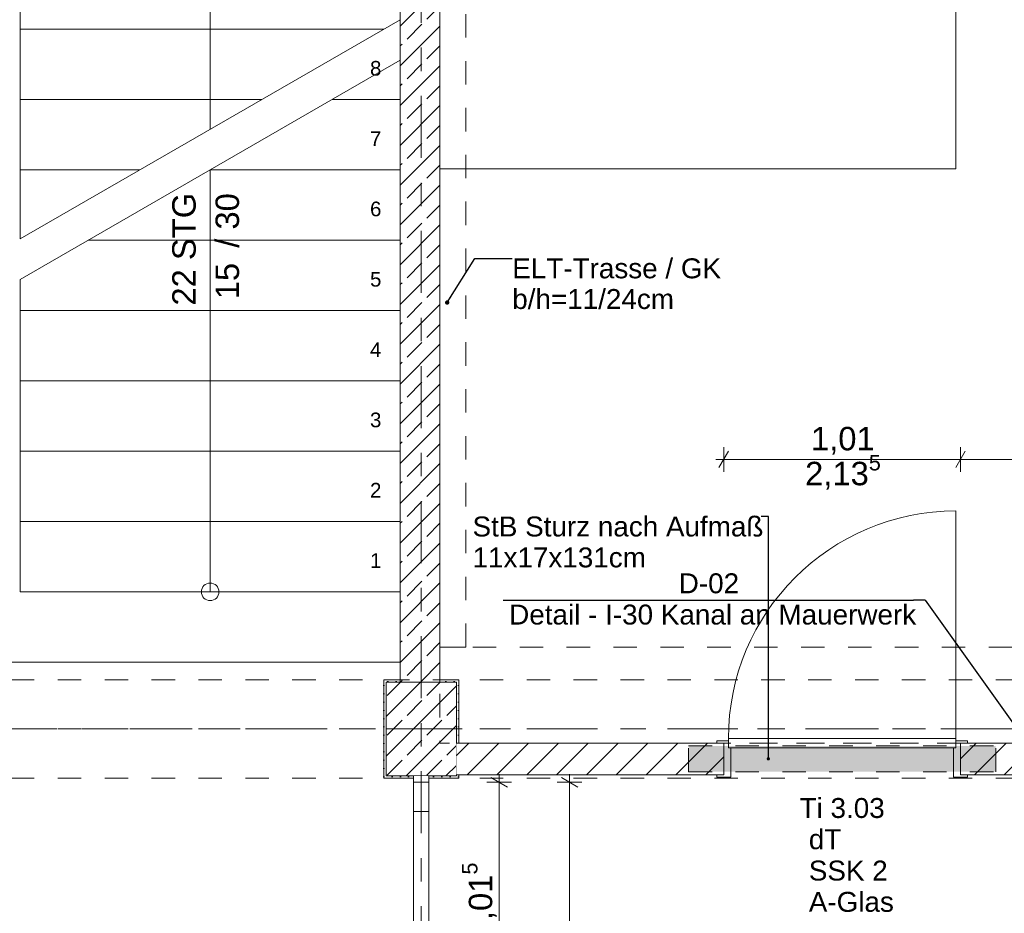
# Model space of a CAD drawing. Header units: metres. Extents: x -4 to 99, y -11 to 17.
# Tile 563 of 656: x 49.22 to 53.42, y 7.51 to 11.33. Entities that reach past the tile are written whole.
import ezdxf

# ---------------------------------------------------------------- set-up
doc = ezdxf.new("R2010")
doc.units = ezdxf.units.M
doc.header["$MEASUREMENT"] = 0
for name, pattern in [('Achse', [0.2, 0.1, -0.05, 0, -0.05]), ('Punktlinie eng', [0.0375, 0.0125, -0.025]), ('Strichlinie doppelt', [0.546806, 0.264583, -0.105833, 0.070556, -0.105833]), ('Strichlinie eng', [0.115, 0.075, -0.04]), ('Untersicht', [0.1, 0.075, -0.025]), ('Wipeout_Contour', [1, 0, -1])]:
    doc.linetypes.add(name, pattern=pattern)
for name, color, linetype in [('152 - Bemaßung_ Beschriftung.Ausbau', 7, 'Continuous'), ('208 - Marker.Detail', 7, 'Continuous'), ('451 - Universal.Achsen Raster', 7, 'Continuous'), ('603 - Struktur.Bodenplatte_ Decke Roh', 7, 'Continuous'), ('605 - Struktur.Wand Innen', 7, 'Continuous'), ('607 - Struktur.Stütze', 7, 'Continuous'), ('608 - Struktur.Träger', 7, 'Continuous'), ('610 - Struktur.Treppe_ Rampe', 7, 'Continuous'), ('650 - Abdeckung.Fußboden Aufbau', 7, 'Continuous'), ('701 - Einrichtung.Möbel', 7, 'Continuous'), ('Neubau_152 - Bemaßung_ Beschriftung.Ausbau', 7, 'Continuous'), ('Neubau_615 - Struktur.Sturz', 7, 'Continuous'), ('Neubau_653 - Abdeckung.TB Verkofferung', 7, 'Continuous')]:
    doc.layers.add(name, color=color, linetype=linetype)
doc.styles.add('ERSTELLTER_STIL_2', font='txt')
doc.dimstyles.new('ERSTELLTER_STIL__1', dxfattribs={"dimtxt": 0.1, "dimasz": 0.0532, "dimexe": 0.18, "dimexo": 0.0625, "dimgap": 0, "dimtad": 1, "dimzin": 0, "dimdsep": 46, "dimtxsty": 'ERSTELLTER_STIL_2', "dimblk": 'ARROWHEAD_2', "dimblk1": 'ARROWHEAD_2', "dimblk2": 'ARROWHEAD_2', "dimcen": 0.09, "dimse1": 1, "dimse2": 1, "dimclrd": 7, "dimclre": 7, "dimclrt": 7, "dimazin": 0, "dimtfac": 1, "dimtdec": 4, "dimtmove": 0, "dimatfit": 3, "dimfxl": 1, "dimtolj": 1, "dimtzin": 0, "dimarcsym": 0})
doc.dimstyles.new('ERSTELLTER_STIL__2', dxfattribs={"dimtxt": 0.1, "dimasz": 0.0532, "dimexe": 0.18, "dimexo": 0.0625, "dimgap": 0, "dimtad": 1, "dimtih": 1, "dimtoh": 1, "dimzin": 0, "dimdsep": 46, "dimtxsty": 'ERSTELLTER_STIL_2', "dimblk": 'ARROWHEAD_2', "dimblk1": 'ARROWHEAD_2', "dimblk2": 'ARROWHEAD_2', "dimcen": 0.09, "dimse1": 1, "dimse2": 1, "dimclrd": 7, "dimclre": 7, "dimclrt": 7, "dimazin": 0, "dimtfac": 1, "dimtdec": 4, "dimtmove": 0, "dimatfit": 3, "dimfxl": 1, "dimtolj": 1, "dimtzin": 0, "dimarcsym": 0})
doc.dimstyles.new('ERSTELLTER_STIL__6', dxfattribs={"dimtxt": 0.18, "dimasz": 0.03648, "dimexe": 0.18, "dimexo": 0.0625, "dimgap": 0, "dimtad": 0, "dimtih": 1, "dimtoh": 1, "dimdec": 4, "dimzin": 0, "dimdsep": 46, "dimcen": 0.09, "dimadec": 0, "dimazin": 0, "dimtfac": 1, "dimtdec": 4, "dimtmove": 0, "dimatfit": 3, "dimldrblk": 'ARROWHEAD_11', "dimfxl": 1, "dimtolj": 1, "dimtzin": 0, "dimarcsym": 0})
doc.dimstyles.new('ERSTELLTER_STIL__7', dxfattribs={"dimtxt": 0.18, "dimasz": 0.02736, "dimexe": 0.18, "dimexo": 0.0625, "dimgap": 0, "dimtad": 0, "dimtih": 1, "dimtoh": 1, "dimdec": 4, "dimzin": 0, "dimdsep": 46, "dimcen": 0.09, "dimadec": 0, "dimazin": 0, "dimtfac": 1, "dimtdec": 4, "dimtmove": 0, "dimatfit": 3, "dimldrblk": 'ARROWHEAD_11', "dimfxl": 1, "dimtolj": 1, "dimtzin": 0, "dimarcsym": 0})
pattern_1 = [(45, (0, 0), (-0.08485281, 0.08485281), []), (45, (-0.04243, 0.04243), (-0.08485281, 0.08485281), [0.09, -0.03])]
pattern_2 = [(45, (0, 0), (-0.01767767, 0.01767767), [0, -0.025])]
pattern_3 = [(45, (0, 0), (-0.06363961, 0.06363961), [])]

# ---------------------------------------------------------------- blocks, each defined once
blk = doc.blocks.new('*D177')
at = {"layer": '152 - Bemaßung_ Beschriftung.Ausbau', "color": 7, "linetype": 'Continuous', "lineweight": 5}
for p, q in [((51.2625, 8.0725), (51.2625, 8.1067)), ((51.315, 8.0725), (51.21, 8.0725)), ((51.2975, 8.0523), (51.2275, 8.0927)), ((51.2625, 7.0575), (51.2625, 8.0725)), ((51.315, 7.0575), (51.21, 7.0575)), ((51.2275, 7.0777), (51.2975, 7.0373))]:
    blk.add_line(p, q, dxfattribs=at)
at = {"layer": '152 - Bemaßung_ Beschriftung.Ausbau', "color": 7, "lineweight": 5, "insert": (51.2619, 7.4069), "char_height": 0.1, "attachment_point": 7, "rotation": 90, "style": 'ERSTELLTER_STIL_2'}
blk.add_mtext('\\A1;{\\pql;\\fArial|b0|i0|c0|p38;1,01\\fArial|b0|i0|c0|p38;\\A1{\\H.66x;\\S5^  ;}}', dxfattribs=at)
blk = doc.blocks.new('ARROWHEAD_2')
at = {"color": 0, "linetype": 'Continuous', "lineweight": 0}
for p, q in [((0, 0), (-1, 0)), ((-0.378, -0.655), (0.378, 0.655))]:
    blk.add_line(p, q, dxfattribs=at)
blk = doc.blocks.new('*D178')
at = {"layer": '152 - Bemaßung_ Beschriftung.Ausbau', "color": 7, "linetype": 'Continuous', "lineweight": 5}
for p, q in [((51.5625, 8.0725), (51.5625, 8.1067)), ((51.615, 8.0725), (51.51, 8.0725)), ((51.5975, 8.0523), (51.5275, 8.0927)), ((51.5625, 5.9425), (51.5625, 8.0725)), ((51.5275, 5.9627), (51.5975, 5.9223)), ((51.615, 5.9425), (51.51, 5.9425)), ((51.5625, 5.9083), (51.5625, 5.9425))]:
    blk.add_line(p, q, dxfattribs=at)
at = {"layer": '152 - Bemaßung_ Beschriftung.Ausbau', "color": 7, "lineweight": 5, "char_height": 0.1, "attachment_point": 7, "rotation": 90, "style": 'ERSTELLTER_STIL_2'}
for s, insert in [('\\A1;{\\pql;\\fArial|b0|i0|c0|p38;2,13}', (51.5425, 6.8745)), ('\\A1;{\\pql;\\fArial|b0|i0|c0|p38;3,00}', (51.6825, 6.8745))]:
    blk.add_mtext(s, dxfattribs=dict(at, insert=insert))
blk = doc.blocks.new('ARROWHEAD_11')
at = {"color": 0, "linetype": 'Continuous', "lineweight": 0}
blk.add_line((0, 0), (-1, 0), dxfattribs=at)
at = {"color": 0, "linetype": 'Continuous', "lineweight": 0, "const_width": 0.25, "flags": 128}
blk.add_lwpolyline([(-0.125, 0, 1), (0.125, 0, 1)], format="xyb", close=True, dxfattribs=at)
blk = doc.blocks.new('*D287')
at = {"layer": '152 - Bemaßung_ Beschriftung.Ausbau', "color": 7, "linetype": 'Continuous', "lineweight": 5}
for p, q in [((47.4302, 15.39), (47.3898, 15.32)), ((47.41, 15.3025), (47.41, 15.4075)), ((50.8602, 15.39), (50.8198, 15.32)), ((50.84, 15.3025), (50.84, 15.4075)), ((47.41, 15.355), (50.84, 15.355))]:
    blk.add_line(p, q, dxfattribs=at)
at = {"layer": '152 - Bemaßung_ Beschriftung.Ausbau', "color": 7, "lineweight": 5, "char_height": 0.1, "attachment_point": 7, "style": 'ERSTELLTER_STIL_2'}
for s, insert in [('\\A1;{\\pql;\\fArial|b0|i0|c0|p38;3,43}', (48.9161, 15.375)), ('\\A1;{\\pql;\\fArial|b0|i0|c0|p38;17}', (50.668, 15.375))]:
    blk.add_mtext(s, dxfattribs=dict(at, insert=insert))
blk = doc.blocks.new('*D288')
at = {"layer": '152 - Bemaßung_ Beschriftung.Ausbau', "color": 7, "linetype": 'Continuous', "lineweight": 5}
for p, q in [((50.8602, 15.39), (50.8198, 15.32)), ((50.84, 15.3025), (50.84, 15.4075)), ((51.0302, 15.39), (50.9898, 15.32)), ((51.01, 15.3025), (51.01, 15.4075)), ((50.84, 15.355), (51.01, 15.355))]:
    blk.add_line(p, q, dxfattribs=at)
blk = doc.blocks.new('*D289')
at = {"layer": '152 - Bemaßung_ Beschriftung.Ausbau', "color": 7, "linetype": 'Continuous', "lineweight": 5}
for p, q in [((51.0302, 15.39), (50.9898, 15.32)), ((51.01, 15.3025), (51.01, 15.4075)), ((54.4702, 15.39), (54.4298, 15.32)), ((54.45, 15.3025), (54.45, 15.4075)), ((51.01, 15.355), (54.45, 15.355))]:
    blk.add_line(p, q, dxfattribs=at)
at = {"layer": '152 - Bemaßung_ Beschriftung.Ausbau', "color": 7, "lineweight": 5, "char_height": 0.1, "attachment_point": 7, "style": 'ERSTELLTER_STIL_2'}
for s, insert in [('\\A1;{\\pql;\\fArial|b0|i0|c0|p38;3,44}', (52.5211, 15.375)), ('\\A1;{\\pql;\\fArial|b0|i0|c0|p38;15}', (54.278, 15.375))]:
    blk.add_mtext(s, dxfattribs=dict(at, insert=insert))
blk = doc.blocks.new('*D557')
at = {"layer": '152 - Bemaßung_ Beschriftung.Ausbau', "color": 7, "linetype": 'Continuous', "lineweight": 5}
for p, q in [((52.22, 9.3975), (52.22, 9.5025)), ((53.23, 9.3975), (53.23, 9.5025)), ((52.1858, 9.45), (52.22, 9.45)), ((52.2402, 9.485), (52.1998, 9.415)), ((52.22, 9.45), (53.23, 9.45)), ((53.2502, 9.485), (53.2098, 9.415))]:
    blk.add_line(p, q, dxfattribs=at)
at = {"layer": '152 - Bemaßung_ Beschriftung.Ausbau', "color": 7, "lineweight": 5, "char_height": 0.1, "attachment_point": 7, "style": 'ERSTELLTER_STIL_2'}
for s, insert in [('\\A1;{\\pql;\\fArial|b0|i0|c0|p38;2,13\\fArial|b0|i0|c0|p38;\\A1{\\H.66x;\\S5^  ;}}', (52.5669, 9.3105)), ('\\A1;{\\pql;\\fArial|b0|i0|c0|p38;1,01}', (52.592, 9.47))]:
    blk.add_mtext(s, dxfattribs=dict(at, insert=insert))
blk = doc.blocks.new('*D558')
at = {"layer": '152 - Bemaßung_ Beschriftung.Ausbau', "color": 7, "linetype": 'Continuous', "lineweight": 5}
for p, q in [((53.23, 9.3975), (53.23, 9.5025)), ((54.38, 9.3975), (54.38, 9.5025)), ((53.2502, 9.485), (53.2098, 9.415)), ((53.23, 9.45), (54.38, 9.45)), ((54.3598, 9.415), (54.4002, 9.485)), ((54.38, 9.45), (54.4142, 9.45))]:
    blk.add_line(p, q, dxfattribs=at)
at = {"layer": '152 - Bemaßung_ Beschriftung.Ausbau', "color": 7, "lineweight": 5, "insert": (53.672, 9.47), "char_height": 0.1, "attachment_point": 7, "style": 'ERSTELLTER_STIL_2'}
blk.add_mtext('\\A1;{\\pql;\\fArial|b0|i0|c0|p38;1,15}', dxfattribs=at)

msp = doc.modelspace()

# ---------------------------------------------------------------- hatches: boundary and pattern name
at = {"layer": '607 - Struktur.Stütze', "linetype": 'Continuous', "lineweight": 0, "true_color": 0x000000}
h = msp.add_hatch(dxfattribs=at)
h.set_pattern_fill('Gips_0001', color=18, style=0, pattern_type=2)
h.set_pattern_definition(pattern_2)
h.paths.add_polyline_path([(50.84, 8.51), (50.77, 8.51), (50.77, 8.09), (50.8975, 8.09), (50.8975, 8.1), (50.78, 8.1), (50.78, 8.5), (50.84, 8.5)])
h = msp.add_hatch(dxfattribs=at)
h.set_pattern_fill('Beton__Stahlbeton_0001', color=18, style=0, pattern_type=2)
h.set_pattern_definition(pattern_1)
h.paths.add_polyline_path([(50.78, 8.1), (51.08, 8.1), (51.08, 8.5), (50.78, 8.5)])
h = msp.add_hatch(dxfattribs=at)
h.set_pattern_fill('Gips_0001', color=18, style=0, pattern_type=2)
h.set_pattern_definition(pattern_2)
h.paths.add_polyline_path([(51.09, 8.51), (51.01, 8.51), (51.01, 8.5), (51.08, 8.5), (51.08, 8.24), (51.09, 8.24)])
h = msp.add_hatch(dxfattribs=at)
h.set_pattern_fill('Gips_0001', color=18, style=0, pattern_type=2)
h.set_pattern_definition(pattern_2)
h.paths.add_polyline_path([(50.9625, 8.09), (51.09, 8.09), (51.09, 8.105), (51.08, 8.105), (51.08, 8.1), (50.9625, 8.1)])

# ---------------------------------------------------------------- linework, layer by layer
at = {"layer": '208 - Marker.Detail', "color": 30, "linetype": 'Continuous', "lineweight": 25, "true_color": 0xff6e00}
for p in [(51.2792, 8.8499), (53.0792, 8.8499)]:
    msp.add_line(p, (53.0292, 8.8499), dxfattribs=at)
at = {"layer": '451 - Universal.Achsen Raster', "color": 160, "linetype": 'Strichlinie doppelt', "lineweight": 9, "true_color": 0x3232ff}
msp.add_line((64.935, 8.3), (-3.175, 8.3), dxfattribs=at)
at = {"layer": '605 - Struktur.Wand Innen', "color": 1, "linetype": 'Continuous', "lineweight": 13}
for p, q in [((52.25, 8.095), (52.25, 8.22)), ((53.2, 8.095), (53.2, 8.22))]:
    msp.add_line(p, q, dxfattribs=at)
at = {"layer": '605 - Struktur.Wand Innen', "color": 7, "linetype": 'Continuous', "lineweight": 13}
for p, q in [((50.9625, 7.9475), (50.8975, 7.9475)), ((50.8975, 7.9475), (50.9625, 7.9475)), ((50.8975, 7.0575), (50.8975, 7.9475)), ((50.8975, 7.9475), (50.8975, 7.0575)), ((50.9625, 7.9475), (50.9625, 7.0575))]:
    msp.add_line(p, q, dxfattribs=at)
at = {"layer": '607 - Struktur.Stütze', "color": 7, "linetype": 'Continuous', "lineweight": 5, "flags": 128}
for points in [[(50.84, 8.51), (50.77, 8.51), (50.77, 8.09), (50.8975, 8.09)], [(51.09, 8.24), (51.09, 8.51), (51.01, 8.51)], [(50.9625, 8.09), (51.09, 8.09), (51.09, 8.105)]]:
    msp.add_lwpolyline(points, dxfattribs=at)
at = {"layer": '607 - Struktur.Stütze', "color": 7, "linetype": 'Continuous', "lineweight": 13, "flags": 128}
msp.add_lwpolyline([(50.78, 8.1), (51.08, 8.1), (51.08, 8.5), (50.78, 8.5)], close=True, dxfattribs=at)
at = {"layer": '608 - Struktur.Träger', "color": 7, "linetype": 'Untersicht', "lineweight": 13}
msp.add_line((0.38, 8.51), (61.88, 8.51), dxfattribs=at)
at = {"layer": '608 - Struktur.Träger', "color": 7, "linetype": 'Achse', "lineweight": 9}
msp.add_line((0.38, 8.3), (61.88, 8.3), dxfattribs=at)
at = {"layer": '650 - Abdeckung.Fußboden Aufbau', "color": 7, "linetype": 'Continuous', "lineweight": 13, "flags": 128}
for points in [[(52.22, 8.24), (52.22, 8.105), (51.09, 8.105), (51.09, 8.09), (50.77, 8.09), (50.77, 8.51), (50.84, 8.51), (50.84, 8.585), (49.03, 8.585), (49.03, 8.725), (47.41, 8.725), (47.41, 8.51), (47.49, 8.51), (47.49, 8.09), (47.17, 8.09), (47.17, 8.105), (45.52, 8.105), (45.52, 8.2205)], [(51.01, 8.51), (51.09, 8.51), (51.09, 8.24), (52.22, 8.24)], [(53.23, 8.24), (54.37, 8.24)], [(55.82, 8.24), (55.82, 8.105), (54.69, 8.105), (54.69, 8.09), (54.37, 8.09), (54.37, 8.105), (53.23, 8.105), (53.23, 8.24)]]:
    msp.add_lwpolyline(points, dxfattribs=at)
at = {"layer": '650 - Abdeckung.Fußboden Aufbau', "color": 7, "linetype": 'Strichlinie eng', "lineweight": 13, "flags": 128}
msp.add_lwpolyline([(53.23, 8.24), (52.22, 8.24)], dxfattribs=at)
at = {"layer": 'Neubau_653 - Abdeckung.TB Verkofferung', "color": 1, "linetype": 'Untersicht', "lineweight": 9}
for p, q in [((54.45, 8.6495), (51.01, 8.6495)), ((51.01, 8.6495), (51.01, 8.24)), ((51.12, 8.6495), (51.01, 8.6495)), ((54.45, 8.24), (51.01, 8.24))]:
    msp.add_line(p, q, dxfattribs=at)

# ---------------------------------------------------------------- texts
at = {"layer": '208 - Marker.Detail', "color": 30, "lineweight": 25, "true_color": 0xff6e00, "char_height": 0.085, "style": 'ERSTELLTER_STIL_2'}
for s, insert, attachment_point in [('\\A1;{\\pql;\\fArial|b0|i0|c0|p38;D-02}', (52.0283, 8.8777), 7), ('\\A1;{\\pql;\\fArial|b0|i0|c0|p38;Detail - I-30 Kanal an Mauerwerk}', (51.3051, 8.8305), 1)]:
    msp.add_mtext(s, dxfattribs=dict(at, insert=insert, attachment_point=attachment_point))
at = {"layer": '605 - Struktur.Wand Innen', "color": 1, "lineweight": 9, "char_height": 0.085, "style": 'ERSTELLTER_STIL_2'}
for s, insert, attachment_point in [('\\A1;{\\pqc;\\pt0;\\fArial|b0|i0|c0|p38;Ti 3.03}', (52.725, 7.9191), 8), ('\\A1;{\\pqr;\\pt0;\\fArial|b0|i0|c0|p38;}', (52.5175, 7.8914), 3), ('\\A1;{\\pql;\\pt0;\\fArial|b0|i0|c0|p38;dT}', (52.5828, 7.872), 1), ('\\A1;{\\pqr;\\pt0;\\fArial|b0|i0|c0|p38;}', (52.5175, 7.7579), 3), ('\\A1;{\\pql;\\pt0;\\fArial|b0|i0|c0|p38;SSK 2}', (52.5828, 7.7384), 1), ('\\A1;{\\pqr;\\pt0;\\fArial|b0|i0|c0|p38;}', (52.5175, 7.6243), 3), ('\\A1;{\\pql;\\pt0;\\fArial|b0|i0|c0|p38;A-Glas}', (52.5828, 7.6049), 1)]:
    msp.add_mtext(s, dxfattribs=dict(at, insert=insert, attachment_point=attachment_point))
at = {"layer": 'Neubau_152 - Bemaßung_ Beschriftung.Ausbau', "color": 1, "linetype": 'Continuous', "lineweight": 13, "insert": (51.3182, 10.3076), "char_height": 0.085, "attachment_point": 1, "line_spacing_factor": 0.924256, "style": 'ERSTELLTER_STIL_2'}
msp.add_mtext('\\A1;{\\pql;\\fArial|b0|i0|c0|p38;ELT-Trasse / GK\\P\\pql;\\fArial|b0|i0|c0|p38;b/h=\\fArial|b0|i0|c0|p38;11\\fArial|b0|i0|c0|p38;/\\fArial|b0|i0|c0|p38;24\\fArial|b0|i0|c0|p38;cm}', dxfattribs=at)
at = {"layer": 'Neubau_152 - Bemaßung_ Beschriftung.Ausbau', "color": 7, "linetype": 'Continuous', "lineweight": 9, "insert": (51.1487, 9.2062), "char_height": 0.085, "attachment_point": 1, "line_spacing_factor": 0.931204, "style": 'ERSTELLTER_STIL_2'}
msp.add_mtext('\\A1;{\\pql;\\fArial|b0|i0|c0|p38;StB Sturz\\fArial|b0|i0|c0|p38; nach Aufmaß\\P\\pql;\\fArial|b0|i0|c0|p38;11\\fArial|b0|i0|c0|p38;x\\fArial|b0|i0|c0|p38;17\\fArial|b0|i0|c0|p38;x\\fArial|b0|i0|c0|p38;131\\fArial|b0|i0|c0|p38;cm}', dxfattribs=at)

# ---------------------------------------------------------------- leaders
at = {"layer": 'Neubau_152 - Bemaßung_ Beschriftung.Ausbau', "color": 1, "linetype": 'Continuous', "lineweight": 13, "annotation_type": 0, "has_hookline": 1, "hookline_direction": 0, "text_width": 0.8805}
msp.add_leader([(51.0406, 10.1193), (51.1586, 10.3076), (51.3182, 10.3076)], dimstyle='ERSTELLTER_STIL__6', dxfattribs=at)

# ---------------------------------------------------------------- wipeouts: each hides what was drawn before it
at = {"color": 254, "linetype": 'Wipeout_Contour', "lineweight": 0, "ltscale": 205.372128}
msp.add_wipeout([(50.84, 11.885), (49.22, 11.885), (49.22, 10.3905), (50.84, 11.3258)], dxfattribs=at).dxf.layer = '610 - Struktur.Treppe_ Rampe'
at = {"color": 254, "linetype": 'Wipeout_Contour', "lineweight": 0, "ltscale": 320.032007}
msp.add_wipeout([(51.01, 10.69), (53.21, 10.69), (53.21, 11.49), (51.81, 11.49), (51.81, 12.69), (51.01, 12.69)], dxfattribs=at).dxf.layer = '701 - Einrichtung.Möbel'

# ---------------------------------------------------------------- next in the draw order: linework, layer by layer
at = {"layer": '605 - Struktur.Wand Innen', "color": 7, "linetype": 'Continuous', "lineweight": 18, "flags": 128}
msp.add_lwpolyline([(51.01, 8.5), (51.01, 13)], dxfattribs=at)
at = {"layer": '610 - Struktur.Treppe_ Rampe', "color": 7, "linetype": 'Continuous', "lineweight": 13}
for p, q in [((49.22, 11.885), (49.22, 10.3905)), ((49.22, 11.585), (49.22, 11.285)), ((50.7693, 11.285), (49.22, 11.285)), ((49.22, 11.285), (49.22, 10.985)), ((49.22, 11.285), (50.7693, 11.285)), ((50.2496, 10.985), (49.22, 10.985)), ((49.22, 10.985), (49.22, 10.685)), ((49.22, 10.985), (50.2496, 10.985)), ((49.73, 10.685), (49.22, 10.685)), ((49.22, 10.685), (49.22, 10.3905)), ((49.22, 10.685), (49.73, 10.685))]:
    msp.add_line(p, q, dxfattribs=at)
at = {"layer": '610 - Struktur.Treppe_ Rampe', "color": 7, "linetype": 'Continuous', "lineweight": 18}
for p, q in [((50.03, 10.8582), (50.03, 11.885)), ((49.22, 10.3905), (50.84, 11.3258))]:
    msp.add_line(p, q, dxfattribs=at)
at = {"layer": '610 - Struktur.Treppe_ Rampe', "color": 7, "linetype": 'Strichlinie eng', "lineweight": 9}
for p, q in [((49.22, 11.285), (50.7693, 11.285)), ((49.22, 10.985), (50.2496, 10.985)), ((49.22, 10.685), (49.73, 10.685))]:
    msp.add_line(p, q, dxfattribs=at)
at = {"layer": '650 - Abdeckung.Fußboden Aufbau', "color": 7, "linetype": 'Continuous', "lineweight": 13, "flags": 128}
msp.add_lwpolyline([(54.37, 8.24), (54.37, 8.51), (54.45, 8.51), (54.45, 12.99), (54.37, 12.99), (54.37, 13.445), (51.09, 13.445), (51.09, 12.99), (51.01, 12.99), (51.01, 8.51)], dxfattribs=at)
at = {"layer": '701 - Einrichtung.Möbel', "color": 7, "linetype": 'Continuous', "lineweight": 5, "flags": 128}
msp.add_lwpolyline([(51.01, 10.69), (51.01, 12.69), (51.81, 12.69), (51.81, 11.49), (53.21, 11.49), (53.21, 10.69)], close=True, dxfattribs=at)
at = {"layer": 'Neubau_653 - Abdeckung.TB Verkofferung', "color": 1, "linetype": 'Untersicht', "lineweight": 9}
for p, q in [((51.01, 8.6495), (51.01, 12.69)), ((51.12, 8.6495), (51.12, 12.69))]:
    msp.add_line(p, q, dxfattribs=at)

# ---------------------------------------------------------------- next in the draw order: dimensions: what is measured, and where the dimension line sits
at = {"layer": '152 - Bemaßung_ Beschriftung.Ausbau', "color": 7, "linetype": 'Continuous', "lineweight": 5}
dim = msp.add_linear_dim(base=(54.45, 15.355), p1=(51.01, 10.75), p2=(54.45, 10.7093), dimstyle='ERSTELLTER_STIL__2', dxfattribs=at)
dim.commit()
dim.dimension.update_dxf_attribs({"geometry": '*D289', "text_midpoint": (52.651, 15.425), "dimtype": 160})

# ---------------------------------------------------------------- next in the draw order: wipeouts: each hides what was drawn before it
at = {"color": 254, "linetype": 'Wipeout_Contour', "lineweight": 0, "ltscale": 203.860464}
msp.add_wipeout([(49.22, 8.885), (50.84, 8.885), (50.84, 11.1526), (49.22, 10.2173)], dxfattribs=at).dxf.layer = '610 - Struktur.Treppe_ Rampe'

# ---------------------------------------------------------------- next in the draw order: hatches: boundary and pattern name
at = {"layer": '605 - Struktur.Wand Innen', "linetype": 'Continuous', "lineweight": 0, "true_color": 0x000000}
h = msp.add_hatch(dxfattribs=at)
h.set_pattern_fill('Beton__Stahlbeton_0001', color=18, style=0, pattern_type=2)
h.set_pattern_definition(pattern_1)
h.paths.add_polyline_path([(50.84, 13), (50.84, 8.5), (51.01, 8.5), (51.01, 13)])

# ---------------------------------------------------------------- next in the draw order: linework, layer by layer
at = {"layer": '603 - Struktur.Bodenplatte_ Decke Roh', "color": 7, "linetype": 'Continuous', "lineweight": 18, "flags": 128}
msp.add_lwpolyline([(62.275, 0.005), (62.275, 13.695), (50.78, 13.695), (50.78, 13.455), (50.78, 13), (50.84, 13), (50.84, 8.585), (49.03, 8.585), (49.03, 8.725), (47.41, 8.725), (47.41, 13), (47.48, 13), (47.48, 13.455), (47.48, 13.695), (14.78, 13.695)], dxfattribs=at)
at = {"layer": '605 - Struktur.Wand Innen', "color": 7, "linetype": 'Continuous', "lineweight": 18, "flags": 128}
msp.add_lwpolyline([(50.84, 13), (50.84, 8.5)], dxfattribs=at)
at = {"layer": '610 - Struktur.Treppe_ Rampe', "color": 7, "linetype": 'Continuous', "lineweight": 18}
for p, q in [((49.22, 10.2173), (50.84, 11.1526)), ((50.03, 9.185), (50.03, 10.685)), ((50.03, 8.885), (50.03, 9.185))]:
    msp.add_line(p, q, dxfattribs=at)
at = {"layer": '610 - Struktur.Treppe_ Rampe', "color": 7, "linetype": 'Continuous', "lineweight": 13}
for p, q in [((50.84, 8.885), (50.84, 11.1526)), ((50.84, 10.985), (50.84, 11.1526)), ((50.84, 10.985), (50.5496, 10.985)), ((50.5496, 10.985), (50.84, 10.985)), ((50.84, 10.685), (50.84, 10.985)), ((50.84, 10.685), (50.03, 10.685)), ((50.03, 10.685), (50.84, 10.685)), ((50.84, 10.385), (50.84, 10.685)), ((50.84, 10.385), (49.5104, 10.385)), ((49.5104, 10.385), (50.84, 10.385)), ((50.84, 10.085), (50.84, 10.385)), ((49.22, 10.2173), (49.22, 8.885)), ((49.22, 10.2173), (49.22, 10.085)), ((50.84, 10.085), (49.22, 10.085)), ((49.22, 10.085), (49.22, 9.785)), ((49.22, 10.085), (50.84, 10.085)), ((50.84, 9.785), (50.84, 10.085)), ((50.84, 9.785), (49.22, 9.785)), ((49.22, 9.785), (49.22, 9.485)), ((49.22, 9.785), (50.84, 9.785)), ((50.84, 9.485), (50.84, 9.785)), ((50.84, 9.485), (49.22, 9.485)), ((49.22, 9.485), (49.22, 9.185)), ((49.22, 9.485), (50.84, 9.485)), ((50.84, 9.185), (50.84, 9.485)), ((50.84, 9.185), (49.22, 9.185)), ((49.22, 9.185), (49.22, 8.885)), ((49.22, 9.185), (50.84, 9.185)), ((50.84, 8.885), (50.84, 9.185)), ((49.22, 8.885), (50.84, 8.885)), ((49.22, 8.885), (50.84, 8.885))]:
    msp.add_line(p, q, dxfattribs=at)
at = {"layer": '610 - Struktur.Treppe_ Rampe', "color": 7, "linetype": 'Strichlinie eng', "lineweight": 9}
for p, q in [((50.5496, 10.985), (50.84, 10.985)), ((50.03, 10.685), (50.84, 10.685)), ((49.5104, 10.385), (50.84, 10.385)), ((49.22, 10.085), (50.84, 10.085)), ((49.22, 9.785), (50.84, 9.785)), ((49.22, 9.485), (50.84, 9.485)), ((49.22, 9.185), (50.84, 9.185))]:
    msp.add_line(p, q, dxfattribs=at)
at = {"layer": '610 - Struktur.Treppe_ Rampe', "color": 7, "linetype": 'Continuous', "lineweight": 18}
for start, end in [(0, 180), (180, 0)]:
    msp.add_arc((50.03, 8.885), 0.0375, start, end, dxfattribs=at)

# ---------------------------------------------------------------- next in the draw order: texts
at = {"layer": '610 - Struktur.Treppe_ Rampe', "color": 7, "lineweight": 9, "char_height": 0.0625, "attachment_point": 4, "style": 'ERSTELLTER_STIL_2'}
for s, insert in [('\\A1;{\\pql;\\fArial|b0|i0|c0|p38;8}', (50.7116, 11.118)), ('\\A1;{\\pql;\\fArial|b0|i0|c0|p38;7}', (50.7116, 10.8186)), ('\\A1;{\\pql;\\fArial|b0|i0|c0|p38;6}', (50.7116, 10.518)), ('\\A1;{\\pql;\\fArial|b0|i0|c0|p38;5}', (50.7116, 10.218)), ('\\A1;{\\pql;\\fArial|b0|i0|c0|p38;4}', (50.7116, 9.9186)), ('\\A1;{\\pql;\\fArial|b0|i0|c0|p38;3}', (50.7116, 9.618)), ('\\A1;{\\pql;\\fArial|b0|i0|c0|p38;2}', (50.7116, 9.3186)), ('\\A1;{\\pql;\\fArial|b0|i0|c0|p38;1}', (50.7116, 9.0186))]:
    msp.add_mtext(s, dxfattribs=dict(at, insert=insert))
at = {"layer": '610 - Struktur.Treppe_ Rampe', "color": 7, "lineweight": 9, "char_height": 0.1, "rotation": 90, "style": 'ERSTELLTER_STIL_2'}
for s, insert, attachment_point in [('\\A1;{\\pqc;\\pt0,0.05;\\fArial|b0|i0|c0|p38;22 STG\\fArial|b0|i0|c0|p38;\\fArial|b0|i0|c0|p38;\\A1{\\H.66x;\\S^  ;}\\fArial|b0|i0|c0|p38;\\fArial|b0|i0|c0|p38;\\fArial|b0|i0|c0|p38;\\fArial|b0|i0|c0|p38;\\A1{\\H.66x;\\S^  ;}\\fArial|b0|i0|c0|p38;\\fArial|b0|i0|c0|p38;\\fArial|b0|i0|c0|p38;\\fArial|b0|i0|c0|p38;\\A1{\\H.66x;\\S^  ;}\\fArial|b0|i0|c0|p38;}', (49.9974, 10.385), 8), ('\\A1;{\\pqc;\\pt0,0.05;\\fArial|b0|i0|c0|p38;\\fArial|b0|i0|c0|p38;15\\fArial|b0|i0|c0|p38;\\A1{\\H.66x;\\S^  ;}\\fArial|b0|i0|c0|p38;\\fArial|b0|i0|c0|p38; / \\fArial|b0|i0|c0|p38;30\\fArial|b0|i0|c0|p38;\\A1{\\H.66x;\\S^  ;}\\fArial|b0|i0|c0|p38;\\fArial|b0|i0|c0|p38;\\fArial|b0|i0|c0|p38;\\fArial|b0|i0|c0|p38;\\A1{\\H.66x;\\S^  ;}\\fArial|b0|i0|c0|p38;}', (50.0529, 10.385), 2)]:
    msp.add_mtext(s, dxfattribs=dict(at, insert=insert, attachment_point=attachment_point))

# ---------------------------------------------------------------- next in the draw order: dimensions: what is measured, and where the dimension line sits
at = {"layer": '152 - Bemaßung_ Beschriftung.Ausbau', "color": 7, "linetype": 'Continuous', "lineweight": 5}
for base, p1, p2, picture, middle in [((50.84, 15.355), (47.41, 10.75), (50.84, 10.75), '*D287', (49.046, 15.425)), ((51.01, 15.355), (50.84, 10.75), (51.01, 10.75), '*D288', (50.7443, 15.425))]:
    dim = msp.add_linear_dim(base=base, p1=p1, p2=p2, dimstyle='ERSTELLTER_STIL__2', dxfattribs=at)
    dim.commit()
    dim.dimension.update_dxf_attribs({"geometry": picture, "text_midpoint": middle, "dimtype": 160})

# ---------------------------------------------------------------- next in the draw order: wipeouts: each hides what was drawn before it
at = {"color": 254, "linetype": 'Wipeout_Contour', "lineweight": 0, "ltscale": 209.176486}
msp.add_wipeout([(51.08, 8.105), (52.22, 8.105), (52.22, 8.24), (51.08, 8.24)], dxfattribs=at).dxf.layer = '605 - Struktur.Wand Innen'
at = {"color": 254, "linetype": 'Wipeout_Contour', "lineweight": 0, "ltscale": 216.489975}
msp.add_wipeout([(53.23, 8.24), (53.23, 8.105), (53.77, 8.105), (53.77, 8.24)], dxfattribs=at).dxf.layer = '605 - Struktur.Wand Innen'
at = {"color": 254, "linetype": 'Wipeout_Contour', "lineweight": 0, "ltscale": 206.281178}
msp.add_wipeout([(50.8975, 8.1), (50.8975, 8.0725), (50.9625, 8.0725), (50.9625, 8.1)], dxfattribs=at).dxf.layer = '605 - Struktur.Wand Innen'

# ---------------------------------------------------------------- next in the draw order: hatches: boundary and pattern name
at = {"layer": '605 - Struktur.Wand Innen', "linetype": 'Continuous', "lineweight": 0, "true_color": 0x000000}
h = msp.add_hatch(dxfattribs=at)
h.set_pattern_fill('MW_Ziegel_0001', color=18, style=0, pattern_type=2)
h.set_pattern_definition(pattern_3)
h.paths.add_polyline_path([(51.08, 8.105), (52.22, 8.105), (52.22, 8.24), (51.08, 8.24)])
h = msp.add_hatch(dxfattribs=at)
h.set_pattern_fill('MW_Ziegel_0001', color=18, style=0, pattern_type=2)
h.set_pattern_definition(pattern_3)
h.paths.add_polyline_path([(53.23, 8.24), (53.23, 8.105), (53.77, 8.105), (53.77, 8.24)])
h = msp.add_hatch(dxfattribs=at)
h.set_pattern_fill('MW_Ziegel_0001', color=18, style=0, pattern_type=2)
h.set_pattern_definition(pattern_3)
h.paths.add_polyline_path([(50.8975, 8.1), (50.8975, 8.0725), (50.9625, 8.0725), (50.9625, 8.1)])
at = {"layer": 'Neubau_615 - Struktur.Sturz', "linetype": 'Continuous', "lineweight": 0, "true_color": 0x3f0000}
msp.add_hatch(color=18, dxfattribs=at).paths.add_polyline_path([(52.07, 8.2275), (52.07, 8.1175), (53.38, 8.1175), (53.38, 8.2275)])

# ---------------------------------------------------------------- next in the draw order: linework, layer by layer
at = {"layer": '208 - Marker.Detail', "color": 30, "linetype": 'Continuous', "lineweight": 25, "true_color": 0xff6e00}
msp.add_line((53.0792, 8.8499), (53.512, 8.2426), dxfattribs=at)
at = {"layer": '451 - Universal.Achsen Raster', "color": 160, "linetype": 'Strichlinie doppelt', "lineweight": 9, "true_color": 0x3232ff}
msp.add_line((50.93, -10.585), (50.93, 16.355), dxfattribs=at)
at = {"layer": '605 - Struktur.Wand Innen', "color": 1, "linetype": 'Continuous', "lineweight": 13}
for p, q in [((53.21, 8.26), (53.21, 9.23)), ((52.24, 8.25), (52.19, 8.25)), ((52.19, 8.25), (52.19, 8.24)), ((52.19, 8.24), (52.22, 8.24)), ((52.22, 8.24), (52.22, 8.105)), ((52.24, 8.26), (52.24, 8.22)), ((53.21, 8.26), (52.24, 8.26)), ((52.24, 8.22), (52.24, 8.25)), ((53.21, 8.22), (53.21, 8.26)), ((53.21, 8.22), (53.21, 8.25)), ((53.21, 8.25), (53.26, 8.25)), ((53.26, 8.24), (53.23, 8.24)), ((53.23, 8.24), (53.23, 8.105)), ((53.26, 8.25), (53.26, 8.24)), ((52.25, 8.22), (52.24, 8.22)), ((52.24, 8.22), (53.21, 8.22)), ((53.2, 8.22), (53.21, 8.22)), ((52.22, 8.105), (52.19, 8.105)), ((52.19, 8.105), (52.19, 8.095)), ((53.23, 8.105), (53.26, 8.105)), ((53.26, 8.105), (53.26, 8.095)), ((52.19, 8.095), (52.25, 8.095)), ((53.26, 8.095), (53.2, 8.095))]:
    msp.add_line(p, q, dxfattribs=at)
at = {"layer": '605 - Struktur.Wand Innen', "color": 7, "linetype": 'Continuous', "lineweight": 18}
for p, q in [((52.22, 8.24), (52.22, 8.105)), ((52.22, 8.24), (52.22, 8.105)), ((52.22, 8.24), (52.22, 8.105)), ((53.23, 8.24), (53.23, 8.105)), ((53.23, 8.24), (53.23, 8.105)), ((53.23, 8.24), (53.23, 8.105)), ((50.8975, 8.0725), (50.9625, 8.0725)), ((50.8975, 8.0725), (50.9625, 8.0725)), ((50.8975, 8.0725), (50.9625, 8.0725))]:
    msp.add_line(p, q, dxfattribs=at)
at = {"layer": '605 - Struktur.Wand Innen', "color": 7, "linetype": 'Continuous', "lineweight": 9}
for p, q in [((50.8975, 8.0725), (50.8975, 5.9425)), ((50.9625, 8.0725), (50.9625, 5.9425))]:
    msp.add_line(p, q, dxfattribs=at)
at = {"layer": '605 - Struktur.Wand Innen', "color": 7, "linetype": 'Continuous', "lineweight": 13}
for p, q in [((50.8975, 7.9475), (50.8975, 8.0725)), ((50.8975, 8.0725), (50.9625, 8.0725)), ((50.9625, 8.0725), (50.9625, 7.9475))]:
    msp.add_line(p, q, dxfattribs=at)
at = {"layer": '605 - Struktur.Wand Innen', "color": 7, "linetype": 'Continuous', "lineweight": 18, "flags": 128}
for points in [[(52.22, 8.24), (51.08, 8.24)], [(53.77, 8.24), (53.23, 8.24)], [(51.08, 8.105), (52.22, 8.105)], [(53.23, 8.105), (53.77, 8.105)], [(50.8975, 8.1), (50.8975, 8.0725)], [(50.9625, 8.0725), (50.9625, 8.1)]]:
    msp.add_lwpolyline(points, dxfattribs=at)
at = {"layer": '605 - Struktur.Wand Innen', "color": 1, "linetype": 'Continuous', "lineweight": 9}
msp.add_arc((53.21, 8.26), 0.97, 90, 180, dxfattribs=at)
at = {"layer": '608 - Struktur.Träger', "color": 7, "linetype": 'Untersicht', "lineweight": 13}
msp.add_line((0.38, 8.09), (61.88, 8.09), dxfattribs=at)
at = {"layer": 'Neubau_615 - Struktur.Sturz', "color": 1, "linetype": 'Punktlinie eng', "lineweight": 13}
for p, q in [((52.07, 8.2275), (53.38, 8.2275)), ((52.07, 8.1175), (52.07, 8.2275)), ((53.38, 8.1175), (53.38, 8.2275)), ((52.07, 8.1175), (53.38, 8.1175))]:
    msp.add_line(p, q, dxfattribs=at)

# ---------------------------------------------------------------- next in the draw order: dimensions: what is measured, and where the dimension line sits
at = {"layer": '152 - Bemaßung_ Beschriftung.Ausbau', "color": 7, "linetype": 'Continuous', "lineweight": 5}
for base, p1, p2, picture, middle in [((53.23, 9.45), (52.22, 8.25), (53.23, 8.25), '*D557', (52.7218, 9.52)), ((54.38, 9.45), (53.23, 8.25), (54.38, 8.5), '*D558', (53.8018, 9.52))]:
    dim = msp.add_linear_dim(base=base, p1=p1, p2=p2, dimstyle='ERSTELLTER_STIL__2', dxfattribs=at)
    dim.commit()
    dim.dimension.update_dxf_attribs({"geometry": picture, "text_midpoint": middle, "dimtype": 160})
for base, p1, picture, middle in [((51.2625, 8.0725), (50.8975, 7.0575), '*D177', (51.1924999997, 7.6718704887)), ((51.5625, 8.0725), (50.8975, 5.9425), '*D178', (51.4925, 7.0044))]:
    dim = msp.add_linear_dim(base=base, p1=p1, p2=(50.8975, 8.0725), angle=90, dimstyle='ERSTELLTER_STIL__1', dxfattribs=at)
    dim.commit()
    dim.dimension.update_dxf_attribs({"geometry": picture, "text_midpoint": middle, "dimtype": 160, "text_rotation": 90})

# ---------------------------------------------------------------- next in the draw order: leaders
at = {"layer": 'Neubau_152 - Bemaßung_ Beschriftung.Ausbau', "color": 1, "linetype": 'Continuous', "lineweight": 13, "annotation_type": 0, "has_hookline": 1, "hookline_direction": 1, "text_width": 1.2306}
msp.add_leader([(52.4103, 8.1725), (52.4103, 9.2062), (52.3793, 9.2062)], dimstyle='ERSTELLTER_STIL__7', dxfattribs=at)

doc.saveas('drawing.dxf')
